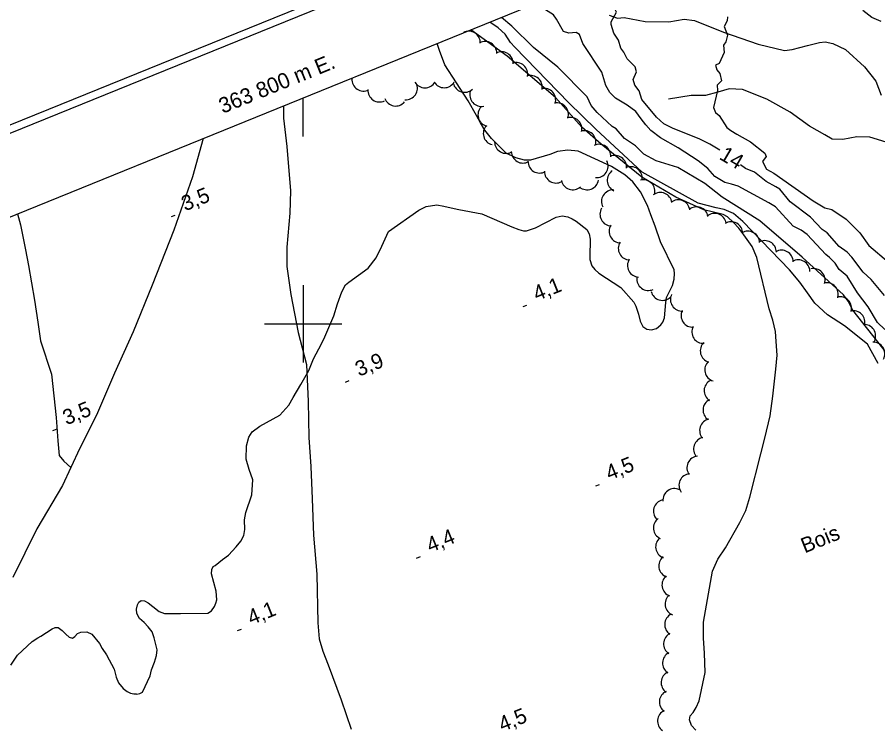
# Model space of a CAD drawing. Extents: x 362852 to 366875, y 5563573 to 5566479.
# Drawn here: x 363726 to 363948.7, y 5565295 to 5565479.3 of the extents above; entities that cross this region are included whole.
import ezdxf

# ---------------------------------------------------------------- set-up
doc = ezdxf.new("R2010")
doc.units = 0
for name, color, linetype in [('Niveau 1', 7, 'Continuous'), ('Niveau 2', 7, 'Continuous'), ('Niveau 22', 7, 'Continuous'), ('Niveau 3', 7, 'Continuous'), ('Niveau 44', 7, 'Continuous'), ('Niveau 60', 7, 'Continuous'), ('Niveau 61', 7, 'Continuous')]:
    doc.layers.add(name, color=color, linetype=linetype)

msp = doc.modelspace()

# ---------------------------------------------------------------- linework, layer by layer
at = {"layer": 'Niveau 1'}
msp.add_lwpolyline([(363953.87, 5565388.79), (363942.22, 5565403.59), (363941.04, 5565405.9), (363939.86, 5565407.51), (363929.11, 5565417.28), (363918.15, 5565426.63), (363908.44, 5565432.82), (363903.92, 5565436.28), (363896.92, 5565440.44), (363896.92, 5565440.44), (363891.31, 5565442.17), (363888.18, 5565443.89), (363885.96, 5565446.07), (363883.15, 5565447.92), (363880.99, 5565450.47), (363879.95, 5565451.05), (363876.09, 5565454.7), (363874.48, 5565456.53), (363873.51, 5565458.72), (363865.86, 5565466.37), (363859.63, 5565471.45), (363853.96, 5565477.05), (363851.31, 5565479.29)], dxfattribs=at)
at = {"layer": 'Niveau 2'}
for points in [[(363886.25, 5565465.22), (363885.87, 5565466.51), (363883.87, 5565468.59), (363883.01, 5565470.28), (363882.2, 5565471.28), (363881.6, 5565473.41), (363880.37, 5565475.17), (363879.72, 5565477.44), (363879.7, 5565478.14), (363881.08, 5565480.66), (363880.29, 5565482.19), (363879.35, 5565485.44), (363879.47, 5565486.9), (363879.14, 5565488.04), (363878.4, 5565488.71), (363878.17, 5565489.52), (363878.75, 5565490.43)], [(363867.39, 5565475.64), (363865.59, 5565478.84), (363864.73, 5565479.98), (363864.73, 5565479.98), (363860.67, 5565482.51), (363860.29, 5565482.94)], [(363949.56, 5565478.21), (363947.14, 5565479.28), (363944.85, 5565481.08)], [(363909.79, 5565479.42), (363909.74, 5565478.36), (363908.93, 5565476.89), (363909.76, 5565474.64), (363909.36, 5565472.94), (363908.75, 5565472.07), (363908.93, 5565470.18), (363907.64, 5565467.34), (363906.71, 5565466.89), (363907.04, 5565465.75), (363907.84, 5565464.75), (363908.22, 5565462.91), (363907.13, 5565461.72), (363907.21, 5565460.34), (363906.16, 5565455.99), (363906.69, 5565454.72), (363907.63, 5565453.92), (363909.6, 5565450.78), (363910.69, 5565450.05), (363912.2, 5565449.08), (363915.75, 5565447.11), (363919.43, 5565444.12), (363919.84, 5565443.34), (363918.82, 5565442), (363919.93, 5565440.02), (363921.81, 5565438.98), (363931.96, 5565431.86)], [(363906.86, 5565430), (363902.24, 5565431.24), (363897.41, 5565433.9), (363887.76, 5565439.23), (363875.74, 5565450.37), (363868.73, 5565457.17), (363854.77, 5565471.54), (363853.62, 5565472.82), (363852.28, 5565474.91), (363850.48, 5565476.56), (363848.28, 5565478.06)], [(363901.58, 5565294.88), (363900.5, 5565296.13), (363899.97, 5565297.6), (363900.17, 5565298.63), (363900.94, 5565299.51), (363901.68, 5565300.76), (363902.46, 5565302.52), (363903.98, 5565309.86), (363903.83, 5565314.82), (363903.61, 5565318.75), (363903.56, 5565322.87), (363905.95, 5565336.04), (363907.32, 5565339.11), (363909.26, 5565342.04), (363912.97, 5565348.59), (363914.56, 5565351.76), (363915.54, 5565355.18), (363918.47, 5565366.43), (363919.45, 5565370.48), (363920.86, 5565376.21), (363921.56, 5565381.27), (363922.35, 5565388.26), (363922.62, 5565391.89), (363922.42, 5565395.45), (363922.25, 5565398.02), (363921.54, 5565401), (363920.62, 5565403.89), (363917.36, 5565417.14), (363916.18, 5565420.05), (363914.07, 5565423.08), (363912.7, 5565424.78), (363911.35, 5565426.24), (363909.83, 5565427.68), (363908.7, 5565428.29), (363903.65, 5565429.49), (363896.43, 5565432.81), (363887.65, 5565437.94), (363877.13, 5565446.45), (363872.14, 5565450.88), (363865.26, 5565458.56), (363852.8, 5565469.24), (363843.38, 5565476.07)], [(363950.54, 5565398.59), (363948.62, 5565400.33), (363946.22, 5565404.41), (363943.41, 5565408.01), (363940.76, 5565412.34), (363938.68, 5565414.04), (363937.66, 5565415.7), (363936.18, 5565417.2), (363935.25, 5565417.99), (363930.44, 5565423.11), (363928.87, 5565424.25), (363926.81, 5565425.25), (363922.2, 5565430.27), (363920.48, 5565431.35), (363912.57, 5565435.6), (363910.82, 5565436.16), (363909.13, 5565436.55), (363906.56, 5565438.11), (363904.73, 5565440.21), (363902.23, 5565442.14), (363897.04, 5565445.57), (363892.42, 5565448.13), (363889.92, 5565450.06), (363888.64, 5565451.45), (363887.47, 5565453.04), (363886.05, 5565454.92), (363883.82, 5565456.57), (363880.82, 5565458.35), (363879.35, 5565459.88), (363878.28, 5565461.68), (363877.29, 5565465.1), (363872.34, 5565472.49), (363871.49, 5565474.87), (363870.64, 5565475.34), (363868.77, 5565475.16), (363867.39, 5565475.64)], [(363893.81, 5565405.53), (363894.04, 5565406.82), (363894.83, 5565408.4), (363895.54, 5565409.89), (363895.98, 5565411.58), (363896.09, 5565413.01), (363896.01, 5565413.99), (363892.5, 5565421.23), (363891.06, 5565425.24), (363889.98, 5565428.2), (363889.12, 5565430.62), (363887.31, 5565434.16), (363885.26, 5565436.72), (363883.27, 5565438.55), (363879.74, 5565440.75), (363871.14, 5565444.65), (363868.51, 5565444.96), (363865.78, 5565444.59), (363863.85, 5565443.8), (363858.8, 5565442.35), (363857.29, 5565442.36), (363855.05, 5565442.95), (363852.54, 5565444.19), (363850.5, 5565446.13), (363848.76, 5565447.93), (363847, 5565450.11), (363845.85, 5565452.03), (363844.84, 5565453.88), (363842.68, 5565457.66), (363836.62, 5565467.02), (363835.23, 5565470.73), (363834.63, 5565472.52)], [(363902.6, 5565447.78), (363895.58, 5565450.63), (363893.31, 5565451.73), (363891.4, 5565453.47), (363887.61, 5565458.03), (363886.96, 5565460.3), (363885.83, 5565461.76), (363885.41, 5565463.2), (363886.25, 5565465.22)], [(363907.84, 5565444.9), (363905.2, 5565446.53), (363902.6, 5565447.78)], [(363950.45, 5565407.38), (363947, 5565411.51), (363944.87, 5565413.36), (363941.97, 5565417.29), (363940.74, 5565418.52), (363938.71, 5565420.05), (363935.58, 5565423.55), (363934.28, 5565424.41), (363931.25, 5565427.6), (363926.05, 5565431.57), (363923.34, 5565434.84), (363922.3, 5565435.42), (363919.8, 5565436.8), (363916.79, 5565439.28), (363914.42, 5565440.17), (363913.18, 5565441.12)], [(363735.01, 5565321.09), (363735.85, 5565321.5), (363736.6, 5565321.49), (363737.66, 5565320.73), (363738.55, 5565319.77), (363739.45, 5565318.95), (363740.29, 5565318.73), (363740.92, 5565319.18), (363741.63, 5565319.91), (363742.41, 5565320.29), (363744.02, 5565320.32), (363745.28, 5565319.71), (363747.25, 5565317.31), (363747.96, 5565316.03), (363749.12, 5565314.43), (363751.08, 5565310.7), (363751.62, 5565308.6), (363752.19, 5565307.19), (363753.38, 5565305.67), (363754.42, 5565304.96), (363755.29, 5565304.5), (363756.19, 5565304.31), (363756.74, 5565304.34), (363756.96, 5565304.25), (363757.7, 5565304.43), (363758.38, 5565304.77), (363760.41, 5565309), (363760.73, 5565310.51), (363761.53, 5565312.54), (363762.02, 5565314.25), (363762.23, 5565315.72), (363761.4, 5565318.84), (363760.89, 5565320.39), (363759.87, 5565321.67), (363758.81, 5565322.75), (363757.64, 5565323.78), (363756.9, 5565325.11), (363756.88, 5565326.24), (363757.12, 5565327.34), (363757.48, 5565327.99), (363758.06, 5565328.42), (363758.94, 5565328.4), (363759.84, 5565327.89), (363761.04, 5565326.94), (363762.76, 5565325.63), (363764.12, 5565325.06), (363768.26, 5565325.06), (363775.33, 5565325.19), (363776.29, 5565325.77), (363777.07, 5565326.92), (363777.42, 5565327.75), (363777.62, 5565328.65), (363777.45, 5565330.91), (363776.27, 5565335.33), (363776.38, 5565336.45), (363776.73, 5565337.28), (363777.19, 5565337.54), (363779.12, 5565339.08), (363780.66, 5565340.22), (363782.69, 5565342.31), (363783.84, 5565343.79), (363784.62, 5565345.25), (363784.85, 5565346.85), (363784.83, 5565349.36), (363785.18, 5565351.26), (363786.71, 5565355.8), (363787, 5565359.69), (363786.05, 5565362.33), (363785.21, 5565365), (363785.31, 5565368.44), (363785.9, 5565370.7), (363786.83, 5565372.09), (363788.76, 5565373.51), (363793.97, 5565376.41), (363796.29, 5565379), (363797.37, 5565380.95), (363799.39, 5565384.3), (363801.43, 5565387.91), (363802.69, 5565390.95), (363804.03, 5565393.51), (363805.36, 5565396.08), (363807.94, 5565402.05), (363808.91, 5565405.22), (363810.02, 5565408.32), (363810.93, 5565410.08), (363811.77, 5565410.8), (363816.82, 5565414.39), (363818.84, 5565417.11), (363820.37, 5565420.13), (363822.1, 5565423.87), (363829.88, 5565429.39), (363831.8, 5565430.37), (363834.58, 5565430.76), (363836.4, 5565430.44), (363838.25, 5565430.06), (363840.24, 5565429.62), (363846.22, 5565428.49), (363853.97, 5565425.12), (363855.76, 5565424.41), (363857.02, 5565424.1), (363857.79, 5565424.04)], [(363948.8, 5565389.74), (363946.02, 5565394.74), (363940.11, 5565399.47), (363935.71, 5565402.31), (363932.37, 5565405.32), (363930.5, 5565408.07), (363928.53, 5565410.78), (363925.87, 5565413.95), (363913.8, 5565426.45), (363911.32, 5565428.57), (363908.9, 5565429.58), (363906.86, 5565430)], [(363931.96, 5565431.86), (363934.95, 5565430.06), (363936.84, 5565429.56), (363940.55, 5565427.09), (363944.04, 5565423.53), (363946.37, 5565420.32), (363951.49, 5565415.98)], [(363857.79, 5565424.04), (363860.09, 5565424.86), (363865.42, 5565427.62), (363867.05, 5565427.91), (363868.44, 5565427.73), (363869.6, 5565427.2), (363870.67, 5565426.56), (363873.42, 5565424.42), (363874.01, 5565423.28), (363874.3, 5565421.95), (363874.26, 5565420.35), (363874.17, 5565418.87), (363874.21, 5565416.62), (363874.72, 5565415.06), (363875.5, 5565414.06), (363876.52, 5565413.1), (363882.2, 5565409.45), (363885.52, 5565405.58), (363886.07, 5565404.55), (363886.77, 5565402.51), (363887.2, 5565400.67), (363887.88, 5565399.31), (363888.95, 5565398.68), (363890.11, 5565398.46), (363891.46, 5565398.83), (363892.52, 5565399.77), (363893.04, 5565400.49), (363893.48, 5565401.55), (363893.81, 5565405.53)], [(363724.31, 5565311.72), (363726.08, 5565314.28), (363729.88, 5565317.85), (363731.36, 5565318.83), (363732.07, 5565319.25), (363735.01, 5565321.09)]]:
    msp.add_lwpolyline(points, dxfattribs=at)
at = {"layer": 'Niveau 22'}
for points in [[(363879.16, 5565479.83), (363881.37, 5565479.11), (363883.09, 5565479.24), (363888.48, 5565478.19), (363894.63, 5565478.09), (363898.55, 5565478.82), (363901.3, 5565478.44), (363908.74, 5565475.43), (363917.75, 5565472.38), (363924.52, 5565470.73), (363926.54, 5565470.94), (363930.51, 5565472), (363933.57, 5565472.82), (363935.07, 5565472.94), (363937.02, 5565472.56), (363940.37, 5565471), (363945.26, 5565466.46), (363948.2, 5565462.8), (363949.59, 5565459.19)], [(363958.25, 5565444.61), (363950.85, 5565447.04), (363946.65, 5565448.29), (363943.31, 5565448.36), (363939.63, 5565447.66), (363936.91, 5565447.79), (363934.99, 5565448.87), (363931.06, 5565451.14), (363926.03, 5565454.77), (363919.98, 5565458.14), (363913.67, 5565460.63), (363910.26, 5565460.83), (363907.34, 5565459.94), (363904.14, 5565459.11), (363900.43, 5565459.06), (363894.51, 5565458.09)], [(363794.87, 5565456.38), (363794.92, 5565453.24), (363795.76, 5565445.88), (363796.72, 5565434.42), (363796.54, 5565428.67), (363795.73, 5565419.83), (363795.8, 5565414.81), (363796.83, 5565407.61), (363798.68, 5565397.79), (363800.84, 5565389.48), (363801.3, 5565379.97), (363801.44, 5565370.59), (363801.95, 5565363.11), (363802.32, 5565354.77), (363802.69, 5565345.36), (363803.49, 5565335.3), (363803.8, 5565322.71), (363804.16, 5565318.53), (363805.07, 5565315.33), (363806.47, 5565311.8), (363809.8, 5565302.8), (363812.45, 5565295.22)], [(363774.1, 5565447.95), (363771.35, 5565438.05), (363766.54, 5565424.22), (363760.87, 5565409.98), (363755.98, 5565397.95), (363751.13, 5565387.26), (363746.49, 5565376.41), (363742.22, 5565367.84), (363739.9, 5565362.86), (363737.72, 5565358.18), (363731.05, 5565347.01), (363724.88, 5565334.39)], [(363726.05, 5565428.45), (363726.83, 5565425.66), (363728.1, 5565419.2), (363728.89, 5565415.11), (363730.45, 5565406.1), (363731.35, 5565400.49), (363731.97, 5565395.58), (363734.83, 5565386.99), (363736.04, 5565375.76), (363736.48, 5565369.77), (363736.83, 5565366), (363738.08, 5565364.5), (363739.9, 5565362.86)]]:
    msp.add_lwpolyline(points, dxfattribs=at)
at = {"layer": 'Niveau 3'}
for p, q in [((363765.93, 5565427.74), (363766.89, 5565428.13)), ((363856.94, 5565404.49), (363857.9, 5565404.88)), ((363810.92, 5565384.95), (363811.88, 5565385.34)), ((363735.23, 5565372.39), (363736.19, 5565372.78)), ((363875.73, 5565358.1), (363876.69, 5565358.49)), ((363829.36, 5565339.42), (363830.32, 5565339.81)), ((363783.03, 5565320.69), (363783.99, 5565321.08))]:
    msp.add_line(p, q, dxfattribs=at)
at = {"layer": 'Niveau 44'}
for centre, start, end in [((363842.83, 5565472.72), 357.4256, 117.4035), ((363847.08, 5565470.04), 358.1789, 118.1568), ((363851.33, 5565467.4), 358.1789, 118.1568), ((363855.12, 5565464.58), 348.449, 108.427), ((363815.61, 5565463.21), 175.8402, 295.8182), ((363858.86, 5565461.26), 348.449, 108.427), ((363826.54, 5565460.96), 266.1252, 26.1031), ((363831.48, 5565464.06), 210.2935, 330.2715), ((363836.48, 5565464.08), 210.2935, 330.2715), ((363841.77, 5565462.9), 192.1651, 312.1431), ((363862.34, 5565457.93), 341.6637, 101.6417), ((363819.74, 5565460.4), 175.8402, 295.8182), ((363846.09, 5565459.26), 162.6591, 282.6371), ((363823.93, 5565459.35), 199.8037, 319.7816), ((363865.66, 5565454.19), 341.6637, 101.6417), ((363848.22, 5565454.08), 136.0208, 255.9987), ((363869.13, 5565450.42), 346.605, 106.5829), ((363849.6, 5565449.27), 136.0208, 255.9987), ((363872.76, 5565446.98), 346.605, 106.5829), ((363852.52, 5565447.1), 180.0757, 300.0536), ((363876.59, 5565443.45), 354.7101, 114.6881), ((363856.85, 5565444.6), 180.0757, 300.0536), ((363880.67, 5565440.56), 354.7101, 114.6881), ((363861.17, 5565442.02), 178.8748, 298.8527), ((363875.89, 5565440.84), 265.7248, 25.7027), ((363865.44, 5565439.43), 178.8748, 298.8527), ((363881.67, 5565437.14), 123.9077, 243.8857), ((363884.75, 5565437.67), 354.7101, 114.6881), ((363869.74, 5565437.69), 191.7352, 311.7132), ((363873.47, 5565437.69), 230.3506, 350.3285), ((363888.01, 5565434.27), 343.6747, 103.6526), ((363880.19, 5565431.65), 87.8191, 207.7971), ((363892.44, 5565430.98), 7.7538, 127.7318), ((363897.07, 5565429.09), 7.7538, 127.7318), ((363879.79, 5565428.34), 148.389, 268.3669), ((363901.8, 5565427.28), 10.1678, 130.1457), ((363906.5, 5565425.58), 10.1678, 130.1457), ((363882.17, 5565423.94), 148.389, 268.3669), ((363910.72, 5565423.42), 0.7335, 120.7114), ((363915.08, 5565420.98), 0.7335, 120.7114), ((363884.54, 5565419.54), 148.389, 268.3669), ((363919.44, 5565418.53), 0.7335, 120.7114), ((363923.78, 5565416.08), 359.9411, 119.9191), ((363886.92, 5565415.12), 147.7913, 267.7692), ((363928.1, 5565413.57), 359.9411, 119.9191), ((363932.06, 5565411.31), 342.9707, 102.9487), ((363889.33, 5565411.65), 173.6289, 293.6068), ((363935.47, 5565407.65), 342.9707, 102.9487), ((363892.97, 5565409.09), 193.9614, 313.9393), ((363898.03, 5565406.31), 153.6093, 273.5873), ((363938.92, 5565404.02), 343.6089, 103.5868), ((363900.79, 5565402.14), 153.6093, 273.5873), ((363942.37, 5565400.4), 343.6089, 103.5868), ((363903.56, 5565397.98), 153.6093, 273.5873), ((363945.15, 5565396.85), 326.4592, 86.4371), ((363905.76, 5565392.99), 133.4589, 253.4368), ((363947.51, 5565392.27), 332.3641, 92.342), ((363906.92, 5565388.13), 133.4589, 253.4368), ((363906.75, 5565382.71), 116.8129, 236.7909), ((363906.47, 5565377.72), 116.8129, 236.7909), ((363905.59, 5565372.41), 101.7963, 221.7742), ((363904.02, 5565367.66), 101.7963, 221.7742), ((363902.3, 5565362.8), 95.7899, 215.7679), ((363900.24, 5565358.25), 95.7899, 215.7679), ((363896.08, 5565354.4), 65.0951, 185.073), ((363893.62, 5565351.53), 102.7363, 222.7143), ((363893.63, 5565347.22), 125.9745, 245.9525), ((363894.2, 5565342.34), 129.4277, 249.4056), ((363895.02, 5565337.41), 129.4277, 249.4056), ((363895.84, 5565332.48), 129.4277, 249.4056), ((363896.65, 5565327.54), 129.4277, 249.4056), ((363896.55, 5565322.23), 116.6887, 236.6667), ((363896.26, 5565317.24), 116.6887, 236.6667), ((363895.97, 5565312.25), 116.6887, 236.6667), ((363895.63, 5565307.2), 114.6226, 234.6006), ((363895.16, 5565302.23), 114.6226, 234.6006), ((363894.69, 5565297.25), 114.6226, 234.6006)]:
    msp.add_arc(centre, 3, start, end, dxfattribs=at)
at = {"layer": 'Niveau 60'}
for points in [[(363470.95, 5563573.17), (366875.21, 5564954.96), (366256.48, 5566479.3), (362852.22, 5565097.5), (363470.95, 5563573.17)], [(363472.05, 5563575.77), (366872.61, 5564956.04), (366255.38, 5566476.69), (362854.83, 5565096.41), (363472.05, 5563575.77)], [(362880.89, 5565085.4), (365762.56, 5566255.07), (366364.73, 5564771.5), (366364.73, 5564771.5), (363483.08, 5563601.82), (362880.89, 5565085.4)]]:
    msp.add_lwpolyline(points, dxfattribs=at)
at = {"layer": 'Niveau 61'}
for p, q in [((363800, 5565410), (363800, 5565390)), ((363790, 5565400), (363810, 5565400))]:
    msp.add_line(p, q, dxfattribs=at)
msp.add_lwpolyline([(363800, 5565448.47), (363800, 5565458.47)], dxfattribs=at)

# ---------------------------------------------------------------- texts
at = {"layer": 'Niveau 2'}
msp.add_text('14', height=3.93, rotation=329.5389, dxfattribs=at).set_placement((363907.42, 5565442.77))
at = {"layer": 'Niveau 3'}
for s, p in [('3,5  ', (363769.44, 5565429.1)), ('4,1  ', (363860.45, 5565405.85)), ('3,9  ', (363814.43, 5565386.31)), ('3,5  ', (363738.74, 5565373.75)), ('4,5  ', (363879.24, 5565359.46)), ('4,4  ', (363832.87, 5565340.78)), ('4,1  ', (363786.54, 5565322.05)), ('4,5  ', (363851.52, 5565294.44))]:
    msp.add_text(s, height=3.93, rotation=22.09, dxfattribs=at).set_placement(p)
at = {"layer": 'Niveau 44'}
msp.add_text('Bois', height=3.93, rotation=22.09, dxfattribs=at).set_placement((363929.78, 5565340.63))
at = {"layer": 'Niveau 61'}
msp.add_text('363 800 m E.', height=4, rotation=22.0922, dxfattribs=at).set_placement((363779.16, 5565454.33))

doc.saveas('drawing.dxf')
